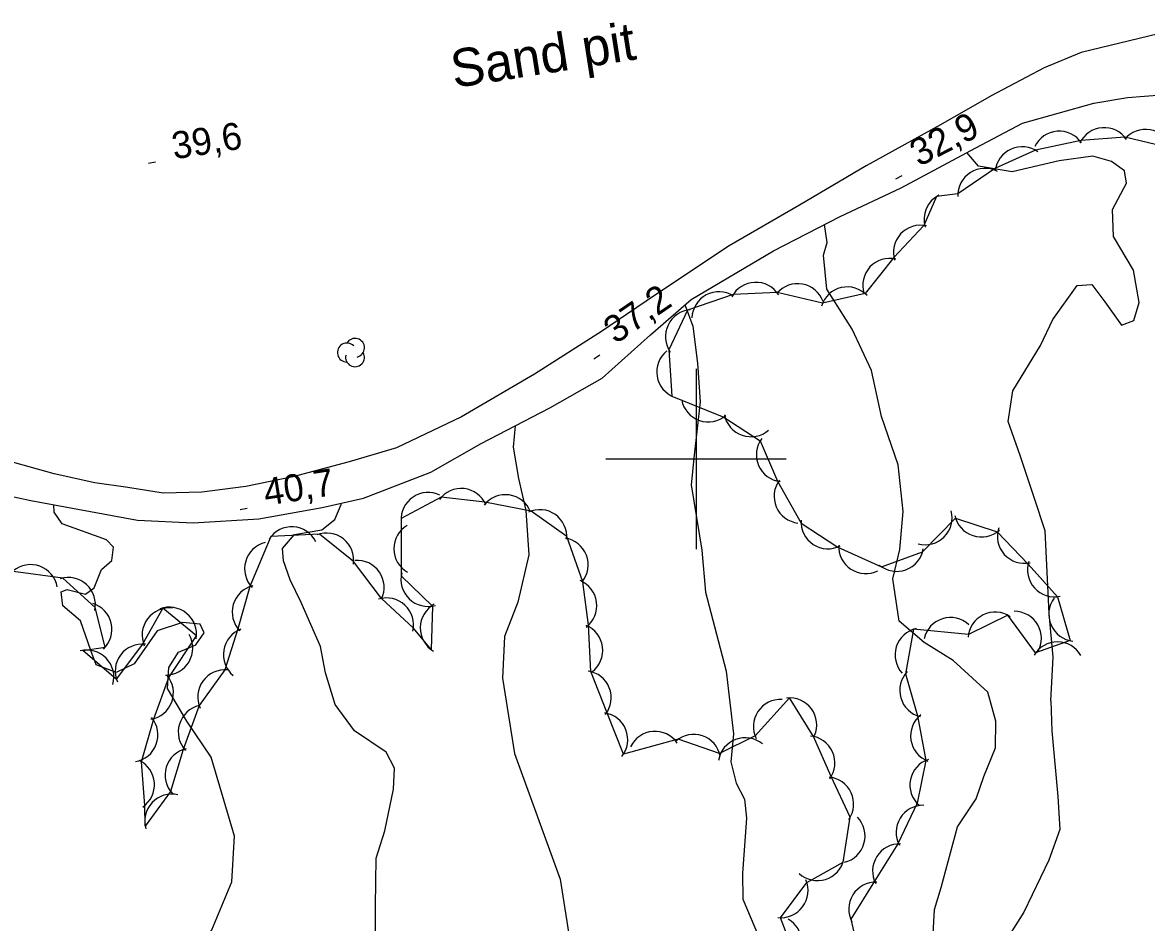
# Model space of a CAD drawing. Extents: x 646142 to 649934, y 5874075 to 5876351.
# Drawn here: x 647925.3 to 648049.9, y 5875548.6 to 5875648.4 of the extents above; entities that cross this region are included whole.
import ezdxf

# ---------------------------------------------------------------- set-up
doc = ezdxf.new("R2010")
doc.units = 0
for name, color, linetype in [('Niveau 1', 7, 'Continuous'), ('Niveau 2', 7, 'Continuous'), ('Niveau 21', 7, 'Continuous'), ('Niveau 3', 7, 'Continuous'), ('Niveau 44', 7, 'Continuous'), ('Niveau 54', 7, 'Continuous'), ('Niveau 61', 7, 'Continuous')]:
    doc.layers.add(name, color=color, linetype=linetype)

msp = doc.modelspace()

# ---------------------------------------------------------------- linework, layer by layer
at = {"layer": 'Niveau 1'}
msp.add_lwpolyline([(647964.45, 5875546.06), (647964.46, 5875550.41), (647964.51, 5875555.73), (647965.48, 5875558.78), (647966.45, 5875563.38), (647966.55, 5875565.73), (647965.62, 5875567.49), (647962.13, 5875569.84), (647959.96, 5875572.76), (647958.9, 5875576.28), (647958.33, 5875579.2), (647956.19, 5875584.07), (647954.97, 5875586.6), (647954.24, 5875588.72), (647954.13, 5875590.08), (647955.45, 5875591.62), (647958.49, 5875592.14), (647959.95, 5875593.29), (647960.62, 5875594.94), (647960.6, 5875595.09)], dxfattribs=at)
at = {"layer": 'Niveau 2'}
for points in [[(648039.32, 5875573.17), (648039.59, 5875578.02), (648039.16, 5875582.88), (648038.7, 5875592.04), (648037.51, 5875595.63), (648035.94, 5875600.39), (648034.62, 5875604.14), (648035.11, 5875607.57), (648038.18, 5875612.59), (648039.57, 5875615.46), (648042.27, 5875619.24), (648043.87, 5875619.36), (648045.34, 5875617.41), (648047.19, 5875614.85), (648048.53, 5875615.36), (648049.13, 5875617.36), (648048.51, 5875620.94), (648046.28, 5875624.67), (648046.17, 5875627.65), (648047.73, 5875630.59), (648047.51, 5875631.96), (648046.05, 5875632.99), (648044, 5875633.58), (648040.25, 5875633.05), (648035.05, 5875631.84), (648031.33, 5875632.47), (648030.01, 5875633.98)], [(648026.07, 5875543.37), (648026.43, 5875550.06), (648027.16, 5875552.47), (648029, 5875559.22), (648031.06, 5875562.31), (648031.91, 5875564.79), (648033.21, 5875567.99), (648033.22, 5875570.92), (648032.35, 5875574.13), (648028.52, 5875577.67), (648025.28, 5875579.65), (648022.52, 5875582.02), (648021.81, 5875586.73), (648022.6, 5875589.95), (648022.97, 5875594.17), (648022.41, 5875599.35), (648020.57, 5875604.72), (648019.44, 5875609.8), (648017.31, 5875614.4), (648014.51, 5875618.83), (648014.11, 5875622.59), (648014.55, 5875624.01), (648014.25, 5875626.01)], [(647998.76, 5875617.06), (647998.79, 5875617.02), (647999.62, 5875614.74), (648000.16, 5875610.62), (648000.43, 5875606.34), (647999.78, 5875600.44), (647999.46, 5875597.15), (648000.64, 5875589.9), (648001.05, 5875585.23), (648002.43, 5875579.89), (648003.32, 5875576.46), (648004.13, 5875569.53), (648003.85, 5875566.41), (648004.43, 5875564.05), (648005.37, 5875562.29), (648005.58, 5875560.18), (648005.13, 5875554.07), (648005.18, 5875551.21), (648006.92, 5875547.1)], [(647979.92, 5875603.67), (647979.71, 5875601.31), (647980.29, 5875597.83), (647981.13, 5875594.29), (647981.45, 5875589.39), (647980.24, 5875584.14), (647978.76, 5875580.3)], [(647943.51, 5875570.94), (647941.36, 5875574.54), (647941.52, 5875576.89), (647942.59, 5875578.58), (647944.53, 5875579.41), (647945.45, 5875580.74), (647944.98, 5875581.68), (647943.03, 5875581.87), (647940.24, 5875580.96), (647937.67, 5875577.27), (647935.68, 5875576.32), (647933.45, 5875577.17), (647932.87, 5875578.78), (647931.71, 5875582.06), (647929.75, 5875583.73), (647929.58, 5875585.26), (647930.24, 5875585.54), (647932.28, 5875585.01), (647933.26, 5875585.72), (647934.07, 5875587.73), (647935.2, 5875588.73), (647935.37, 5875590.23), (647934.62, 5875591.03), (647929.69, 5875592.81), (647928.79, 5875594.11), (647928.78, 5875594.92)], [(647978.76, 5875580.3), (647978.54, 5875575.7), (647979.86, 5875567.33), (647984.92, 5875553.41), (647986.89, 5875540.97), (647986.24, 5875534.51), (647986.5, 5875525.02), (647986.3, 5875516.99)], [(648039.32, 5875573.17), (648039.46, 5875569.85), (648040.12, 5875562.59), (648040.34, 5875558.93), (648039.11, 5875555.5), (648036.33, 5875549.76), (648033.87, 5875545.82), (648032.92, 5875542.36), (648032.52, 5875536.34), (648034.05, 5875523.7), (648035.6, 5875516.92), (648037.68, 5875509.84), (648039.69, 5875504.54)], [(647938.78, 5875538.58), (647940.71, 5875541.65), (647946.3, 5875547.8), (647948.52, 5875553.12), (647948.82, 5875558.17), (647946.22, 5875566.93), (647943.51, 5875570.94)]]:
    msp.add_lwpolyline(points, dxfattribs=at)
at = {"layer": 'Niveau 21'}
for points in [[(648051.28, 5875647.13), (648042.7, 5875645.08), (648038.58, 5875643.37), (648032.72, 5875640.27), (648027.1, 5875637.06), (648018.84, 5875632.5), (648011.48, 5875628.14), (648003.68, 5875623.62), (647995.6, 5875618.28), (647992.28, 5875616.02), (647989.5, 5875614.13), (647982.08, 5875609.42), (647973.97, 5875604.66), (647966.79, 5875601.23), (647961.54, 5875599.68), (647955.26, 5875598.04), (647950.08, 5875596.94), (647945.17, 5875596.32), (647940.88, 5875596.22), (647936.98, 5875596.84), (647933.31, 5875597.36), (647928.81, 5875598.37), (647921.63, 5875600.35)], [(647916.59, 5875597.48), (647926.23, 5875595.38), (647931.44, 5875594.42), (647938.05, 5875593.23), (647944.24, 5875592.92), (647951.52, 5875593.38), (647958.52, 5875594.62), (647963.13, 5875595.67), (647970.57, 5875598.55), (647976.16, 5875601.73), (647983.76, 5875605.66), (647989.58, 5875608.98), (647994.94, 5875613.76), (647999.46, 5875617.67), (648008.57, 5875623.09), (648015.97, 5875626.89), (648022.73, 5875630.07), (648031.01, 5875634.51), (648036.21, 5875637.22), (648044.09, 5875639.45), (648047.83, 5875640.09), (648051.6, 5875640.39)]]:
    msp.add_lwpolyline(points, dxfattribs=at)
at = {"layer": 'Niveau 3'}
for p, q in [((647939.25, 5875632.81), (647940.04, 5875632.94)), ((648022.13, 5875631.08), (648022.84, 5875631.44)), ((647988.65, 5875611.1), (647989.32, 5875611.54)), ((647949.43, 5875594.4), (647950.22, 5875594.53))]:
    msp.add_line(p, q, dxfattribs=at)
at = {"layer": 'Niveau 44'}
for points in [[(648052.64, 5875634.46), (648047.54, 5875635.69), (648042.7, 5875635.31), (648037.65, 5875634.23), (648033.21, 5875632.26), (648029.04, 5875629.41), (648026.65, 5875629.1), (648025.24, 5875625.89), (648021.94, 5875622.33), (648018.74, 5875618.35), (648014.01, 5875617.26), (648008.97, 5875618.45), (648004.12, 5875618.25), (647999.04, 5875616.51), (647996.97, 5875612.12), (647997.3, 5875606.98), (648003.07, 5875604.65), (648007.11, 5875602.01), (648009.02, 5875597.54), (648011.64, 5875592.89), (648015.7, 5875590.23), (648020.56, 5875588.05), (648025.12, 5875589.72), (648028.77, 5875593.43), (648033.38, 5875591.91), (648036.82, 5875588.34), (648040.07, 5875584.73), (648041.48, 5875579.86), (648037.65, 5875578.5), (648034.55, 5875582.67), (648030.19, 5875580.54), (648024.1, 5875581.12), (648023.22, 5875576.18), (648024.56, 5875571.52), (648025.46, 5875566.58), (648024.5, 5875561.82), (648022.36, 5875557.31), (648019.79, 5875553.2), (648017.14, 5875548.96)], [(648011.28, 5875544.13), (648009.37, 5875549.14), (648012.28, 5875553.03), (648016.3, 5875555.29), (648017.09, 5875560.28), (648014.99, 5875564.81), (648013, 5875569.24), (648010.35, 5875573.51), (648006.53, 5875569.29), (648002.59, 5875567.36), (647997.99, 5875568.92), (647991.95, 5875567.26), (647990.11, 5875571.91), (647988.33, 5875576.43), (647988.05, 5875581.56), (647987.42, 5875586.38), (647985.66, 5875591.42), (647981.69, 5875594.22), (647976.55, 5875595.21), (647971.73, 5875595.75), (647967.29, 5875593.39), (647967.29, 5875587.06), (647970.78, 5875583.69), (647970.62, 5875578.88), (647968.65, 5875581.23), (647965.09, 5875584.53), (647962.02, 5875588.64), (647958.23, 5875591.68), (647952.84, 5875591.39), (647950.52, 5875585.85), (647949.18, 5875581.18), (647947.72, 5875576.62), (647944.9, 5875572.67), (647943.13, 5875567.79), (647941.72, 5875563.14), (647938.91, 5875559.28), (647938.87, 5875561.59), (647938.5, 5875566.43), (647939.85, 5875571.2), (647941.53, 5875575.76), (647944.58, 5875580.38), (647940.84, 5875583.47), (647938.6, 5875579.47), (647935.7, 5875575.58), (647932, 5875578.78), (647934.48, 5875579.15), (647933.36, 5875583.52), (647929.78, 5875586.8), (647924.25, 5875587.53)], [(648017.14, 5875548.96), (648018.43, 5875543.5)]]:
    msp.add_lwpolyline(points, dxfattribs=at)
for centre, radius, start, end in [((648040.27, 5875633.35), 3, 34.5122, 154.4902), ((648045.26, 5875633.74), 3, 34.5122, 154.4902), ((648049.85, 5875633.54), 3, 20.4474, 140.4254), ((648036.15, 5875631.63), 3, 54.0197, 173.9977), ((648032.03, 5875629.23), 3, 62.6275, 182.6055), ((648028.28, 5875626.58), 3, 116.9672, 197.1672), ((648024.88, 5875622.92), 3, 77.1893, 197.1672), ((648021.48, 5875619.25), 3, 77.1893, 197.1672), ((648006.62, 5875616.59), 3, 32.316, 152.2939), ((648002.53, 5875615.55), 3, 57.8286, 177.8065), ((648011.26, 5875616.44), 3, 19.8765, 139.8544), ((648016.77, 5875616.08), 3, 42.953, 162.9309), ((647999.6, 5875613.56), 3, 94.6706, 214.6486), ((647962.17, 5875612.33), 1.05, 282.2692, 149.7263), ((647961.27, 5875611.8), 1.05, 44.1154, 269.804), ((647962.17, 5875611.28), 1.05, 166.9369, 29.6212), ((647998.64, 5875609.66), 3, 129.3916, 249.3696), ((648001.35, 5875607.11), 3, 190.8533, 310.8312), ((648006.08, 5875605.47), 3, 190.8533, 310.8312), ((648009.68, 5875600.47), 3, 143.1815, 263.1594), ((648011.65, 5875595.87), 3, 143.1815, 263.1594), ((647970.29, 5875593.3), 3, 64.2445, 184.2225), ((647973.94, 5875593.73), 3, 23.5683, 143.5462), ((647978.85, 5875593.04), 3, 21.8926, 141.8706), ((647982.66, 5875591.38), 3, 354.8033, 114.7812), ((648025.39, 5875593.48), 3, 254.9435, 14.9214), ((648031.63, 5875594.35), 3, 191.7397, 311.7177), ((647955.15, 5875589.48), 3, 26.3993, 146.3772), ((647969.47, 5875590.05), 3, 120.2755, 240.2535), ((648014.63, 5875593.04), 3, 176.754, 296.7319), ((648036.41, 5875591.43), 3, 161.9582, 281.9362), ((647959.02, 5875588.79), 3, 351.2349, 111.2129), ((647985.03, 5875588.25), 3, 321.3528, 81.3307), ((647952.93, 5875587.83), 3, 103.936, 223.914), ((648018.81, 5875590.29), 3, 176.754, 296.7319), ((648022.24, 5875590.54), 3, 230.1109, 350.0889), ((647962.4, 5875585.76), 3, 334.6523, 94.6302), ((648039.75, 5875587.71), 3, 161.9582, 281.9362), ((647926.19, 5875585.29), 3, 9.9723, 129.9502), ((647970.26, 5875586.65), 3, 166.0613, 286.0392), ((647930.38, 5875583.86), 3, 347.5364, 107.5144), ((647951.55, 5875583.03), 3, 103.936, 223.914), ((647985.98, 5875583.74), 3, 307.5051, 67.4831), ((647965.67, 5875581.59), 3, 347.1425, 107.1204), ((648042.11, 5875582.79), 3, 143.7349, 263.7128), ((647932.21, 5875581.11), 3, 313.1821, 73.16), ((647941.56, 5875580.48), 3, 83.2542, 203.2322), ((647941.59, 5875580.57), 3, 350.4932, 110.4711), ((647972.41, 5875581.28), 3, 119.3912, 239.3692), ((648028.21, 5875579.42), 3, 47.4215, 167.3994), ((648033.15, 5875580.02), 3, 56.0792, 176.0572), ((648035.29, 5875580.11), 3, 330.1832, 90.1611), ((647950.57, 5875578.31), 3, 110.6657, 230.6437), ((647986.64, 5875578.78), 3, 307.5051, 67.4831), ((648025.06, 5875578.27), 3, 102.5939, 222.5718), ((647941.17, 5875579.03), 3, 269.9183, 29.8962), ((648040.07, 5875576.73), 3, 29.7767, 149.7546), ((647932.43, 5875575.81), 3, 344.2438, 104.2217), ((647938.57, 5875576.47), 3, 83.2542, 203.2322), ((647939.03, 5875574.09), 3, 279.8041, 39.782), ((647947.74, 5875573.62), 3, 84.4528, 204.4308), ((647987.58, 5875573.52), 3, 321.5386, 81.5166), ((648025.58, 5875574.34), 3, 136.0372, 256.0151), ((648010.38, 5875570.51), 3, 336.6636, 96.6416), ((647945.57, 5875569.73), 3, 103.0427, 223.0206), ((648009.34, 5875570.33), 3, 86.3597, 206.3376), ((647937.31, 5875569.4), 3, 279.8041, 39.782), ((647989.42, 5875568.87), 3, 321.5386, 81.5166), ((648026.79, 5875569.3), 3, 128.8616, 248.8395), ((647995.44, 5875566.8), 3, 34.5531, 154.5311), ((647999.73, 5875566.47), 3, 11.3095, 131.2875), ((648005.45, 5875566.1), 3, 50.8077, 170.7856), ((648012.38, 5875566.3), 3, 324.1578, 84.1358), ((647944.11, 5875564.95), 3, 103.0427, 223.0206), ((647936.93, 5875563.88), 3, 304.3623, 64.3402), ((648026.71, 5875563.85), 3, 108.5776, 228.5555), ((648014.47, 5875561.74), 3, 324.8116, 84.7895), ((647941.86, 5875559.85), 3, 76.9764, 196.9543), ((648025.18, 5875558.61), 3, 88.7673, 208.7452), ((648015.73, 5875558.19), 3, 284.0684, 44.0463), ((648022.57, 5875554.32), 3, 88.0167, 207.9947), ((648013.46, 5875556.25), 3, 227.2842, 347.2621), ((648009.41, 5875552.14), 3, 263.2775, 23.2554), ((648019.92, 5875550.08), 3, 88.0167, 207.9947), ((648008.72, 5875546.37), 3, 300.455, 60.4329)]:
    msp.add_arc(centre, radius, start, end, dxfattribs=at)
at = {"layer": 'Niveau 61'}
for points in [[(648000, 5875610), (648000, 5875600), (648000, 5875590)], [(647990, 5875600), (648000, 5875600), (648010, 5875600)]]:
    msp.add_lwpolyline(points, dxfattribs=at)

# ---------------------------------------------------------------- texts
at = {"layer": 'Niveau 3'}
for s, rotation, p in [('32,9 ', 27.2849, (648024.71, 5875632.36)), ('39,6 ', 8.9405, (647942.1, 5875633.22)), ('37,2 ', 34.1416, (647991.06, 5875612.68)), ('40,7 ', 8.9405, (647952.28, 5875594.81))]:
    msp.add_text(s, height=3, rotation=rotation, dxfattribs=at).set_placement(p)
at = {"layer": 'Niveau 54'}
msp.add_text('Sand pit', height=4.2, rotation=8.9405, dxfattribs=at).set_placement((647973.15, 5875641.13))

doc.saveas('drawing.dxf')
